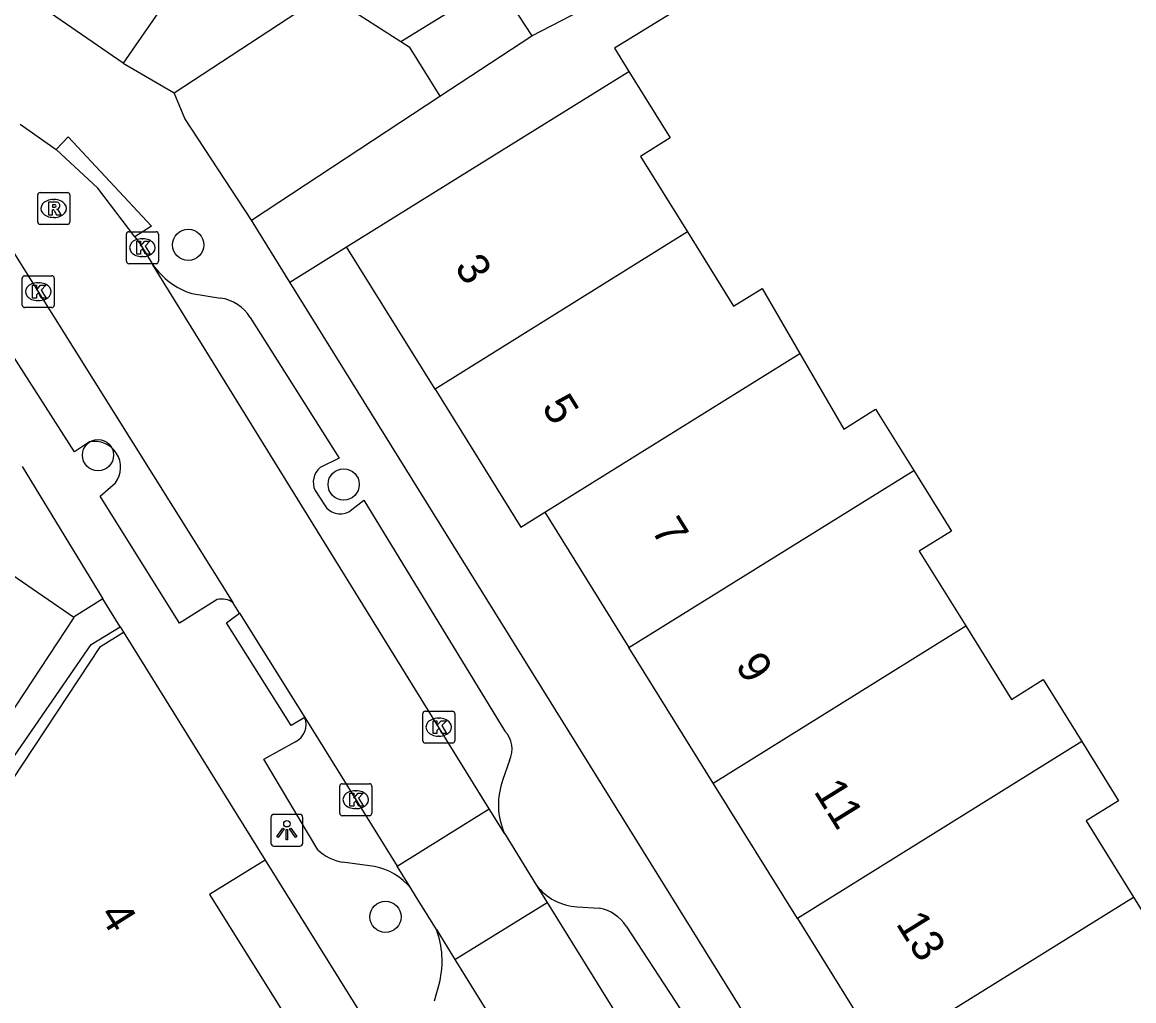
# Model space of a CAD drawing. Extents: x 159280 to 160375, y 384531 to 385872.
# Drawn here: x 159935.68 to 159970.48, y 385130.24 to 385160.87 of the extents above; entities that cross this region are included whole.
import ezdxf

# ---------------------------------------------------------------- set-up
doc = ezdxf.new("R2010")
doc.units = 0
for name, color, linetype in [('IMGEO_Boom', 7, 'Continuous'), ('IMGEO_Kolk', 7, 'Continuous'), ('IMGEO_Lichtpunt', 7, 'Continuous'), ('IMGEO_Muur', 7, 'Continuous'), ('IMGEO_Pand', 7, 'Continuous'), ('IMGEO_Pand_nummerreeks', 7, 'Continuous'), ('IMGEO_Rijbaan_lokaal_open', 7, 'Continuous'), ('IMGEO_Rioolput', 7, 'Continuous'), ('IMGEO_Voetpad_open', 7, 'Continuous')]:
    doc.layers.add(name, color=color, linetype=linetype)

msp = doc.modelspace()

# ---------------------------------------------------------------- linework, layer by layer
at = {"layer": 'IMGEO_Boom'}
for centre in [(159940.88, 385153.897), (159938.055, 385147.318), (159945.745, 385146.4), (159947.056, 385132.862)]:
    msp.add_circle(centre, 0.489, dxfattribs=at)
at = {"layer": 'IMGEO_Kolk'}
for p, q in [((159938.944, 385153.384), (159938.944, 385154.236)), ((159939.019, 385154.31), (159939.871, 385154.31)), ((159939.945, 385154.236), (159939.945, 385153.384)), ((159939.432, 385154.09), (159939.457, 385154.09)), ((159939.455, 385153.53), (159939.43, 385153.53)), ((159939.871, 385153.31), (159939.019, 385153.31)), ((159935.683, 385152.007), (159935.683, 385152.859)), ((159935.758, 385152.933), (159936.61, 385152.933)), ((159936.684, 385152.859), (159936.684, 385152.007)), ((159936.171, 385152.713), (159936.196, 385152.713)), ((159936.194, 385152.153), (159936.169, 385152.153)), ((159936.61, 385151.933), (159935.758, 385151.933)), ((159948.223, 385138.375), (159948.223, 385139.227)), ((159948.298, 385139.301), (159949.15, 385139.301)), ((159949.224, 385139.227), (159949.224, 385138.375)), ((159948.711, 385139.081), (159948.736, 385139.081)), ((159948.734, 385138.521), (159948.709, 385138.521)), ((159949.15, 385138.301), (159948.298, 385138.301)), ((159945.623, 385136.104), (159945.623, 385136.956)), ((159945.698, 385137.03), (159946.55, 385137.03)), ((159946.111, 385136.81), (159946.136, 385136.81)), ((159946.624, 385136.956), (159946.624, 385136.104)), ((159946.134, 385136.25), (159946.109, 385136.25)), ((159946.55, 385136.03), (159945.698, 385136.03))]:
    msp.add_line(p, q, dxfattribs=at)
for points in [[(159938.944, 385153.384), (159938.944, 385154.236)], [(159939.019, 385154.31), (159939.871, 385154.31)], [(159939.945, 385154.236), (159939.945, 385153.384)], [(159939.265, 385154.01), (159939.388, 385154.01), (159939.388, 385153.859), (159939.518, 385154.01), (159939.682, 385154.01), (159939.536, 385153.859), (159939.689, 385153.61), (159939.537, 385153.61), (159939.452, 385153.774), (159939.388, 385153.707), (159939.388, 385153.61), (159939.265, 385153.61), (159939.265, 385154.01)], [(159939.871, 385153.31), (159939.019, 385153.31)], [(159935.683, 385152.007), (159935.683, 385152.859)], [(159935.758, 385152.933), (159936.61, 385152.933)], [(159936.684, 385152.859), (159936.684, 385152.007)], [(159936.004, 385152.633), (159936.127, 385152.633), (159936.127, 385152.482), (159936.257, 385152.633), (159936.421, 385152.633), (159936.275, 385152.482), (159936.428, 385152.233), (159936.276, 385152.233), (159936.191, 385152.397), (159936.127, 385152.33), (159936.127, 385152.233), (159936.004, 385152.233), (159936.004, 385152.633)], [(159936.61, 385151.933), (159935.758, 385151.933)], [(159948.223, 385138.375), (159948.223, 385139.227)], [(159948.298, 385139.301), (159949.15, 385139.301)], [(159949.224, 385139.227), (159949.224, 385138.375)], [(159948.544, 385139.001), (159948.667, 385139.001), (159948.667, 385138.85), (159948.797, 385139.001), (159948.961, 385139.001), (159948.815, 385138.85), (159948.968, 385138.601), (159948.816, 385138.601), (159948.731, 385138.765), (159948.667, 385138.698), (159948.667, 385138.601), (159948.544, 385138.601), (159948.544, 385139.001)], [(159949.15, 385138.301), (159948.298, 385138.301)], [(159945.623, 385136.104), (159945.623, 385136.956)], [(159945.698, 385137.03), (159946.55, 385137.03)], [(159946.624, 385136.956), (159946.624, 385136.104)], [(159945.944, 385136.73), (159946.067, 385136.73), (159946.067, 385136.579), (159946.197, 385136.73), (159946.361, 385136.73), (159946.215, 385136.579), (159946.368, 385136.33), (159946.216, 385136.33), (159946.131, 385136.494), (159946.067, 385136.427), (159946.067, 385136.33), (159945.944, 385136.33), (159945.944, 385136.73)], [(159946.55, 385136.03), (159945.698, 385136.03)]]:
    msp.add_lwpolyline(points, dxfattribs=at)
for centre, start, end in [((159939.021, 385154.234), 91.552, 178.448), ((159939.021, 385154.234), 91.552, 178.448), ((159939.869, 385154.234), 1.552, 88.448), ((159939.869, 385154.234), 1.552, 88.448), ((159939.021, 385153.386), 181.552, 268.448), ((159939.021, 385153.386), 181.552, 268.448), ((159939.869, 385153.386), 271.552, 358.448), ((159939.869, 385153.386), 271.552, 358.448), ((159935.76, 385152.857), 91.552, 178.448), ((159935.76, 385152.857), 91.552, 178.448), ((159936.608, 385152.857), 1.552, 88.448), ((159936.608, 385152.857), 1.552, 88.448), ((159935.76, 385152.009), 181.552, 268.448), ((159935.76, 385152.009), 181.552, 268.448), ((159936.608, 385152.009), 271.552, 358.448), ((159936.608, 385152.009), 271.552, 358.448), ((159948.3, 385139.225), 91.552, 178.448), ((159948.3, 385139.225), 91.552, 178.448), ((159949.148, 385139.225), 1.552, 88.448), ((159949.148, 385139.225), 1.552, 88.448), ((159948.3, 385138.377), 181.552, 268.448), ((159948.3, 385138.377), 181.552, 268.448), ((159949.148, 385138.377), 271.552, 358.448), ((159949.148, 385138.377), 271.552, 358.448), ((159945.7, 385136.954), 91.552, 178.448), ((159945.7, 385136.954), 91.552, 178.448), ((159946.548, 385136.954), 1.552, 88.448), ((159946.548, 385136.954), 1.552, 88.448), ((159945.7, 385136.106), 181.552, 268.448), ((159945.7, 385136.106), 181.552, 268.448), ((159946.548, 385136.106), 271.552, 358.448), ((159946.548, 385136.106), 271.552, 358.448)]:
    msp.add_arc(centre, 0.0765, start, end, dxfattribs=at)
for centre, major_axis, ratio, start_param, end_param in [((159939.431, 385153.81), (-0.387, 0.002), 0.722429, 4.712389, 7.853982), ((159939.456, 385153.81), (-0.39, 0.002), 0.717154, 1.570796, 4.712389), ((159936.17, 385152.433), (-0.387, 0.002), 0.722429, 4.712389, 7.853982), ((159936.195, 385152.433), (-0.39, 0.002), 0.717154, 1.570796, 4.712389), ((159948.71, 385138.801), (-0.387, 0.002), 0.722429, 4.712389, 7.853982), ((159948.735, 385138.801), (-0.39, 0.002), 0.717154, 1.570796, 4.712389), ((159946.11, 385136.53), (-0.387, 0.002), 0.722429, 4.712389, 7.853982), ((159946.135, 385136.53), (-0.39, 0.002), 0.717154, 1.570796, 4.712389)]:
    msp.add_ellipse(centre, major_axis=major_axis, ratio=ratio, start_param=start_param, end_param=end_param, dxfattribs=at)
at = {"layer": 'IMGEO_Lichtpunt'}
for p, q in [((159944.37, 385136.072), (159943.562, 385136.072)), ((159944.37, 385136.072), (159943.562, 385136.072)), ((159943.468, 385135.977), (159943.468, 385135.17)), ((159943.468, 385135.977), (159943.468, 385135.17)), ((159944.464, 385135.17), (159944.464, 385135.977)), ((159944.464, 385135.17), (159944.464, 385135.977)), ((159943.562, 385135.076), (159944.37, 385135.076)), ((159943.562, 385135.076), (159944.37, 385135.076))]:
    msp.add_line(p, q, dxfattribs=at)
for points in [[(159943.842, 385135.641), (159943.881, 385135.613), (159943.693, 385135.351), (159943.655, 385135.378), (159943.842, 385135.641)], [(159943.944, 385135.593), (159943.991, 385135.593), (159943.991, 385135.271), (159943.944, 385135.271), (159943.944, 385135.593)], [(159944.054, 385135.613), (159944.092, 385135.64), (159944.279, 385135.378), (159944.24, 385135.35), (159944.054, 385135.613)]]:
    msp.add_lwpolyline(points, dxfattribs=at)
msp.add_circle((159943.967, 385135.775), 0.0994, dxfattribs=at)
for centre, start, end in [((159943.562, 385135.977), 90, 180), ((159943.562, 385135.977), 90, 180), ((159944.37, 385135.977), 0, 90), ((159944.37, 385135.977), 0, 90), ((159943.562, 385135.17), 180, 270), ((159943.562, 385135.17), 180, 270), ((159944.37, 385135.17), 270, 0), ((159944.37, 385135.17), 270, 360)]:
    msp.add_arc(centre, 0.0946, start, end, dxfattribs=at)
at = {"layer": 'IMGEO_Muur'}
msp.add_lwpolyline([(159938.837, 385159.583), (159940.44, 385158.66)], dxfattribs=at)
at = {"layer": 'IMGEO_Pand'}
for points in [[(159938.837, 385159.583), (159929.433, 385166.064)], [(159939.057, 385165.75), (159939.954, 385165.123), (159938.392, 385162.868), (159940.228, 385161.602), (159938.837, 385159.583)], [(159947.532, 385160.27), (159950.538, 385162.126), (159951.642, 385160.444)], [(159940.44, 385158.66), (159945.184, 385161.773), (159947.532, 385160.27)], [(159948.756, 385158.55), (159951.642, 385160.444)], [(159947.532, 385160.27), (159947.8, 385160.099), (159948.756, 385158.55)], [(159945.839, 385153.836), (159950.085, 385156.477), (159954.672, 385159.33)], [(159954.672, 385159.33), (159955.966, 385157.248), (159955.037, 385156.67), (159956.509, 385154.302)], [(159942.855, 385154.677), (159940.77, 385157.854), (159940.44, 385158.66)], [(159942.855, 385154.677), (159948.756, 385158.55)], [(159956.509, 385154.302), (159948.607, 385149.385)], [(159956.509, 385154.302), (159957.956, 385151.975), (159958.846, 385152.528), (159960.029, 385150.494)], [(159948.607, 385149.385), (159945.839, 385153.836)], [(159952.043, 385145.529), (159960.029, 385150.494)], [(159960.029, 385150.494), (159961.403, 385148.132), (159962.401, 385148.752), (159963.594, 385146.833)], [(159948.607, 385149.385), (159951.295, 385145.064), (159952.043, 385145.529)], [(159935.68, 385146.963), (159938.207, 385142.813)], [(159954.679, 385141.29), (159963.594, 385146.833)], [(159963.594, 385146.833), (159964.772, 385144.938), (159963.768, 385144.314), (159965.225, 385141.97)], [(159952.043, 385145.529), (159954.679, 385141.29)], [(159937.294, 385142.229), (159935.355, 385143.567)], [(159938.207, 385142.813), (159937.308, 385142.25), (159937.294, 385142.229)], [(159937.294, 385142.229), (159935.209, 385139.059), (159935.098, 385139.132)], [(159936.935, 385125.428), (159936.634, 385125.908), (159933.042, 385131.648), (159931.42, 385130.633), (159931.26, 385130.887), (159935.382, 385137.152), (159938.13, 385141.329), (159938.851, 385141.777)], [(159938.851, 385141.777), (159943.285, 385134.642)], [(159957.315, 385137.051), (159965.225, 385141.97)], [(159965.225, 385141.97), (159966.654, 385139.672), (159967.651, 385140.292), (159968.858, 385138.352)], [(159957.315, 385137.051), (159954.679, 385141.29)], [(159968.858, 385138.352), (159959.95, 385132.814)], [(159968.858, 385138.352), (159970.01, 385136.499), (159968.991, 385135.865), (159970.474, 385133.48)], [(159959.95, 385132.814), (159957.315, 385137.051)], [(159943.285, 385134.642), (159941.543, 385133.56), (159943.878, 385129.828), (159943.031, 385129.298)], [(159962.586, 385128.575), (159970.474, 385133.48)], [(159970.474, 385133.48), (159971.93, 385131.138), (159972.927, 385131.757), (159974.106, 385129.861)], [(159959.95, 385132.814), (159962.586, 385128.575)]]:
    msp.add_lwpolyline(points, dxfattribs=at)
at = {"layer": 'IMGEO_Rijbaan_lokaal_open'}
for points in [[(159925.855, 385160.321), (159935.424, 385153.649), (159942.279, 385142.699)], [(159935.62, 385157.676), (159936.74, 385156.88)], [(159939.205, 385154.145), (159938.051, 385155.671), (159936.74, 385156.88)], [(159939.205, 385154.145), (159939.381, 385153.913), (159939.775, 385153.271)], [(159950.305, 385136.24), (159939.775, 385153.271)], [(159942.487, 385142.367), (159942.279, 385142.699)], [(159942.487, 385142.367), (159944.299, 385139.472), (159944.525, 385139.107)], [(159944.525, 385139.107), (159947.416, 385134.453)], [(159947.416, 385134.453), (159950.305, 385136.24)], [(159950.787, 385135.46), (159950.305, 385136.24)], [(159950.787, 385135.46), (159951.784, 385133.848)], [(159947.847, 385133.759), (159947.416, 385134.453)], [(159948.653, 385132.462), (159947.993, 385133.524), (159947.847, 385133.759)], [(159951.784, 385133.848), (159952.114, 385133.314)], [(159949.231, 385131.531), (159952.114, 385133.314)], [(159952.114, 385133.314), (159988.714, 385074.276)], [(159948.653, 385132.462), (159949.231, 385131.531)], [(159949.231, 385131.531), (159985.841, 385072.492)]]:
    msp.add_lwpolyline(points, dxfattribs=at)
at = {"layer": 'IMGEO_Rioolput'}
for p, q in [((159936.167, 385154.612), (159936.167, 385155.464)), ((159936.242, 385155.538), (159937.094, 385155.538)), ((159936.655, 385155.318), (159936.68, 385155.318)), ((159937.168, 385155.464), (159937.168, 385154.612)), ((159937.094, 385154.538), (159936.242, 385154.538)), ((159936.678, 385154.758), (159936.653, 385154.758))]:
    msp.add_line(p, q, dxfattribs=at)
for points in [[(159936.167, 385154.612), (159936.167, 385155.464)], [(159936.242, 385155.538), (159937.094, 385155.538)], [(159936.756, 385155.236), (159936.504, 385155.238), (159936.504, 385154.838)], [(159937.168, 385155.464), (159937.168, 385154.612)], [(159936.504, 385154.838), (159936.628, 385154.838), (159936.628, 385155), (159936.639, 385155)], [(159936.682, 385155.157), (159936.628, 385155.157), (159936.628, 385155.076)], [(159936.628, 385155.076), (159936.68, 385155.076)], [(159936.686, 385154.971), (159936.757, 385154.838), (159936.897, 385154.838), (159936.832, 385154.964)], [(159937.094, 385154.538), (159936.242, 385154.538)]]:
    msp.add_lwpolyline(points, dxfattribs=at)
for centre, radius, start, end in [((159936.244, 385155.462), 0.0765, 91.552, 178.448), ((159936.244, 385155.462), 0.0765, 91.552, 178.448), ((159936.755, 385155.126), 0.109, 350.3612, 89.416), ((159937.092, 385155.462), 0.0765, 1.552, 88.448), ((159937.092, 385155.462), 0.0765, 1.552, 88.448), ((159936.638, 385154.947), 0.0533, 26.0293, 88.6989), ((159936.664, 385155.265), 0.19, 274.7715, 282.9687), ((159936.688, 385155.061), 0.0964, 77.0061, 93.1865), ((159936.702, 385155.118), 0.0378, 276.6634, 79.6772), ((159936.753, 385155.126), 0.112, 277.5842, 350.9817), ((159936.737, 385154.911), 0.108, 29.5134, 73.7905), ((159936.244, 385154.614), 0.0765, 181.552, 268.448), ((159936.244, 385154.614), 0.0765, 181.552, 268.448), ((159937.092, 385154.614), 0.0765, 271.552, 358.448), ((159937.092, 385154.614), 0.0765, 271.552, 358.448)]:
    msp.add_arc(centre, radius, start, end, dxfattribs=at)
for centre, major_axis, ratio, start_param, end_param in [((159936.654, 385155.038), (-0.387, 0.002), 0.722429, 4.712389, 7.853982), ((159936.679, 385155.038), (-0.39, 0.002), 0.717154, 1.570796, 4.712389)]:
    msp.add_ellipse(centre, major_axis=major_axis, ratio=ratio, start_param=start_param, end_param=end_param, dxfattribs=at)
at = {"layer": 'IMGEO_Voetpad_open'}
for points in [[(159965.461, 385166.95), (159954.221, 385160.055), (159954.672, 385159.33)], [(159951.642, 385160.444), (159954.724, 385162.054)], [(159938.837, 385159.583), (159940.44, 385158.66)], [(159937.786, 385147.73), (159937.316, 385147.422), (159934.153, 385152.345), (159927.155, 385157.306)], [(159936.74, 385156.88), (159937.119, 385157.281), (159939.728, 385154.479), (159939.205, 385154.145)], [(159944.063, 385152.733), (159942.855, 385154.677)], [(159944.063, 385152.733), (159945.839, 385153.836)], [(159973.297, 385105.679), (159944.063, 385152.733)], [(159940.989, 385152.373), (159941.891, 385152.235)], [(159942.819, 385151.628), (159945.609, 385147.226), (159945.013, 385146.932)], [(159941.788, 385142.794), (159940.604, 385142.054), (159938.12, 385146.028), (159938.602, 385146.449)], [(159944.849, 385146.208), (159945.142, 385145.764)], [(159945.905, 385145.537), (159946.374, 385145.906), (159950.794, 385138.675)], [(159938.747, 385141.945), (159938.207, 385142.813)], [(159944.525, 385139.107), (159944.099, 385138.848), (159942.082, 385142.072), (159942.487, 385142.367)], [(159920.322, 385115.96), (159937.844, 385141.384), (159938.747, 385141.945)], [(159938.747, 385141.945), (159938.851, 385141.777)], [(159944.935, 385134.962), (159943.241, 385137.795), (159944.23, 385138.344)], [(159950.936, 385137.761), (159950.734, 385137.164)], [(159943.285, 385134.642), (159945.596, 385130.93), (160000, 385043.691), (160012.455, 385023.657)], [(159946.715, 385134.443), (159945.71, 385134.578)], [(159953.053, 385133.18), (159953.752, 385133.131)], [(159954.591, 385132.574), (159957.992, 385127.36), (159957.205, 385126.863)], [(159948.59, 385130.236), (159948.753, 385130.833)]]:
    msp.add_lwpolyline(points, dxfattribs=at)
for centre, radius, start, end in [((159941.766, 385154.693), 2.447, 215.5362, 251.4829), ((159941.693, 385150.92), 1.33, 32.1755, 81.4475), ((159937.948, 385146.933), 0.814, 323.5099, 101.4846), ((159945.402, 385146.463), 0.609, 129.695, 204.7786), ((159945.642, 385146.048), 0.575, 209.6079, 297.2556), ((159941.927, 385142.195), 0.615, 55.0549, 103.0443), ((159943.965, 385138.885), 0.602, 296.0904, 21.6334), ((159950.212, 385138.116), 0.807, 333.8647, 43.7972), ((159952.817, 385136.376), 2.227, 159.2792, 204.2839), ((159945.946, 385136.029), 1.47, 226.539, 260.7456), ((159946.303, 385132.483), 2.003, 39.5804, 78.1355), ((159953.139, 385134.883), 1.705, 217.3662, 267.1093), ((159953.525, 385131.879), 1.272, 33.1095, 79.7313), ((159945.999, 385131.482), 2.829, 346.7496, 20.2761)]:
    msp.add_arc(centre, radius, start, end, dxfattribs=at)

# ---------------------------------------------------------------- texts
at = {"layer": 'IMGEO_Pand_nummerreeks'}
for s, rotation, p in [('3', 301.8807, (159949.198, 385153.208)), ('5', 301.8807, (159951.926, 385148.822)), ('7', 301.8767, (159955.355, 385144.975)), ('9', 301.8767, (159957.991, 385140.737)), ('11', 301.8767, (159960.444, 385136.793)), ('4', 302.0339, (159938.073, 385132.929)), ('13', 301.8767, (159963.018, 385132.652))]:
    msp.add_text(s, height=1, rotation=rotation, dxfattribs=at).set_placement(p)

doc.saveas('drawing.dxf')
